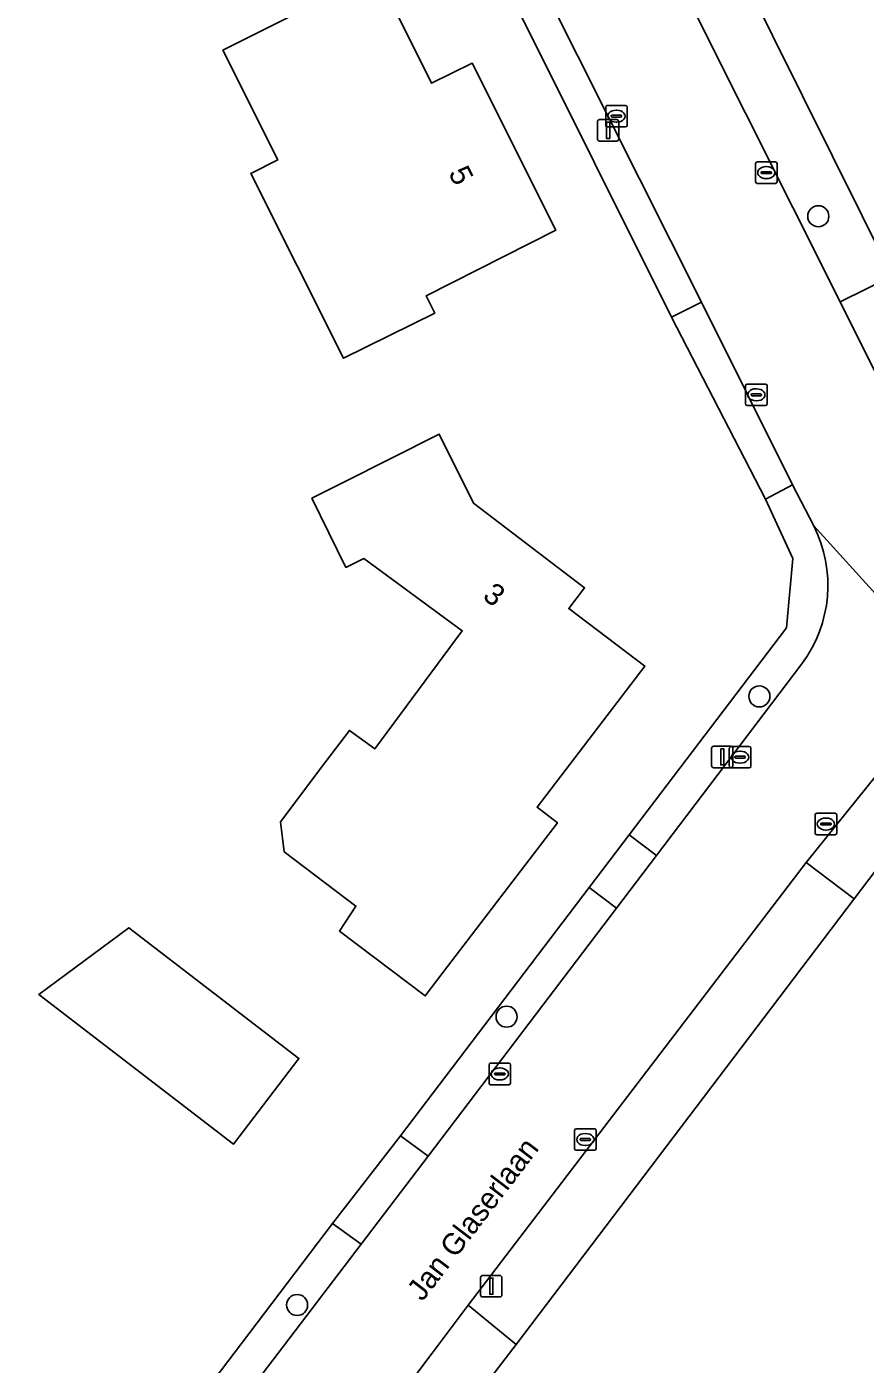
# Model space of a CAD drawing. Extents: x 157320 to 158835, y 386650 to 388491.
# Drawn here: x 158261 to 158300, y 386999.5 to 387061.7 of the extents above; entities that cross this region are included whole.
import ezdxf

# ---------------------------------------------------------------- set-up
doc = ezdxf.new("R2010")
doc.units = 0
for name, color, linetype in [('IMGEO_Berm_groen', 7, 'Continuous'), ('IMGEO_Boom', 7, 'Continuous'), ('IMGEO_Erf', 7, 'Continuous'), ('IMGEO_Groenvoorziening', 7, 'Continuous'), ('IMGEO_Kolk', 7, 'Continuous'), ('IMGEO_Lichtmast', 7, 'Continuous'), ('IMGEO_Openbare_ruimte_label', 7, 'Continuous'), ('IMGEO_Pand', 7, 'Continuous'), ('IMGEO_Pand_nummerreeks', 7, 'Continuous'), ('IMGEO_Rijbaan_lokaal_gesloten', 7, 'Continuous'), ('IMGEO_Voetpad_open', 7, 'Continuous')]:
    doc.layers.add(name, color=color, linetype=linetype)

msp = doc.modelspace()

# ---------------------------------------------------------------- linework, layer by layer
at = {"layer": 'IMGEO_Berm_groen'}
msp.add_lwpolyline([(158287.828, 387070.85), (158298.852, 387048.875), (158301.269, 387050.069), (158290.161, 387072.435)], dxfattribs=at)
at = {"layer": 'IMGEO_Boom'}
for centre in [(158297.829, 387052.856), (158295.09, 387030.531), (158283.342, 387015.639), (158273.609, 387002.233)]:
    msp.add_circle(centre, 0.489, dxfattribs=at)
at = {"layer": 'IMGEO_Erf'}
for points in [[(158290.161, 387072.435), (158301.269, 387050.069), (158303.264, 387046.138), (158306.491, 387039.618), (158308.276, 387037.566), (158310.63, 387035.776), (158320.234, 387028.475), (158323.4, 387028.136), (158326.039, 387029.409), (158326.995, 387029.871), (158334.724, 387033.795), (158337.352, 387035.129), (158344.798, 387038.91), (158348.028, 387040.523), (158352.163, 387042.718), (158357.989, 387045.538), (158371.672, 387052.258), (158382.133, 387057.57), (158388.915, 387061.021), (158389.023, 387061.076), (158390.738, 387061.906)], [(158245.269, 386990.203), (158246.831, 386991.379), (158255.384, 386984.846), (158259.629, 386985.435), (158270.677, 387000), (158275.25, 387006.028), (158278.419, 387010.102), (158287.187, 387021.646), (158289.046, 387024.094), (158296.351, 387033.712), (158296.642, 387036.944), (158295.373, 387039.708), (158291.012, 387048.166), (158283.847, 387062.521), (158281.221, 387067.743)], [(158341.848, 387026.236), (158336.855, 387023.731), (158320.644, 387015.6), (158319.334, 387016.46), (158318.078, 387017.285), (158304.921, 387025.923), (158302.616, 387025.228), (158299.489, 387021.112), (158283.786, 387000.397), (158277.841, 386992.641), (158273.787, 386987.33), (158272.916, 386986.19), (158264.503, 386975.17)]]:
    msp.add_lwpolyline(points, dxfattribs=at)
for points in [[(158270.155, 387060.576), (158272.846, 387061.923), (158277.317, 387064.16), (158279.859, 387059.038), (158281.736, 387059.981), (158285.624, 387052.205), (158279.598, 387049.156), (158280.002, 387048.357), (158275.756, 387046.252), (158271.455, 387054.846), (158272.709, 387055.473)], [(158280.211, 387042.718), (158281.807, 387039.51), (158286.965, 387035.582), (158286.232, 387034.617), (158289.77, 387031.94), (158284.762, 387025.379), (158285.706, 387024.658), (158280.403, 387017.706), (158279.563, 387016.604), (158275.577, 387019.622), (158276.337, 387020.784), (158273.013, 387023.301), (158272.835, 387024.704), (158274.945, 387027.498), (158276.039, 387028.947), (158277.213, 387028.087), (158281.286, 387033.585), (158276.713, 387036.939), (158275.874, 387036.525), (158274.296, 387039.744), (158275.744, 387040.472)], [(158273.694, 387013.7), (158270.652, 387009.712), (158261.601, 387016.675), (158265.793, 387019.77)]]:
    msp.add_lwpolyline(points, close=True, dxfattribs=at)
at = {"layer": 'IMGEO_Groenvoorziening'}
for points in [[(158292.397, 387048.86), (158285.21, 387063.184), (158283.847, 387062.521), (158291.012, 387048.166)], [(158299.489, 387021.112), (158297.26, 387022.801), (158281.562, 387002.223), (158283.786, 387000.397)], [(158279.693, 387009.16), (158288.446, 387020.689), (158287.187, 387021.646), (158278.419, 387010.102)], [(158259.044, 386982.054), (158272.723, 387000), (158276.577, 387005.057), (158275.25, 387006.028), (158270.677, 387000), (158259.629, 386985.435), (158255.384, 386984.846)]]:
    msp.add_lwpolyline(points, close=True, dxfattribs=at)
msp.add_lwpolyline([(158297.617, 387038.46), (158296.636, 387040.366), (158295.373, 387039.708), (158296.642, 387036.944), (158296.351, 387033.712), (158289.046, 387024.094), (158290.304, 387023.136), (158297.071, 387032.049)], dxfattribs=at)
msp.add_arc((158292.14, 387035.698), 6.134, 323.50067, 26.7635, dxfattribs=at)
at = {"layer": 'IMGEO_Kolk'}
for p, q in [((158287.948, 387057.084), (158287.948, 387057.936)), ((158288.023, 387058.01), (158288.875, 387058.01)), ((158288.436, 387057.79), (158288.461, 387057.79)), ((158288.949, 387057.936), (158288.949, 387057.084)), ((158288.207, 387057.504), (158288.207, 387057.516)), ((158288.645, 387057.467), (158288.247, 387057.467)), ((158288.25, 387057.553), (158288.648, 387057.553)), ((158288.459, 387057.23), (158288.434, 387057.23)), ((158288.691, 387057.516), (158288.691, 387057.504)), ((158288.875, 387057.01), (158288.023, 387057.01)), ((158294.912, 387054.458), (158294.912, 387055.31)), ((158294.987, 387055.384), (158295.839, 387055.384)), ((158295.913, 387055.31), (158295.913, 387054.458)), ((158295.171, 387054.878), (158295.171, 387054.89)), ((158295.609, 387054.841), (158295.211, 387054.841)), ((158295.214, 387054.927), (158295.612, 387054.927)), ((158295.423, 387054.604), (158295.398, 387054.604)), ((158295.4, 387055.164), (158295.425, 387055.164)), ((158295.655, 387054.89), (158295.655, 387054.878)), ((158295.839, 387054.384), (158294.987, 387054.384)), ((158294.449, 387044.128), (158294.449, 387044.98)), ((158294.524, 387045.054), (158295.376, 387045.054)), ((158294.937, 387044.834), (158294.962, 387044.834)), ((158295.45, 387044.98), (158295.45, 387044.128)), ((158295.376, 387044.054), (158294.524, 387044.054)), ((158294.708, 387044.548), (158294.708, 387044.56)), ((158295.146, 387044.511), (158294.748, 387044.511)), ((158294.751, 387044.597), (158295.149, 387044.597)), ((158294.96, 387044.274), (158294.935, 387044.274)), ((158295.192, 387044.56), (158295.192, 387044.548)), ((158293.694, 387027.279), (158293.694, 387028.131)), ((158293.769, 387028.205), (158294.621, 387028.205)), ((158294.182, 387027.985), (158294.207, 387027.985)), ((158294.695, 387028.131), (158294.695, 387027.279)), ((158293.953, 387027.699), (158293.953, 387027.711)), ((158294.391, 387027.662), (158293.993, 387027.662)), ((158293.996, 387027.748), (158294.394, 387027.748)), ((158294.205, 387027.425), (158294.18, 387027.425)), ((158294.437, 387027.711), (158294.437, 387027.699)), ((158294.621, 387027.205), (158293.769, 387027.205)), ((158297.683, 387024.17), (158297.683, 387025.022)), ((158297.758, 387025.096), (158298.61, 387025.096)), ((158298.171, 387024.876), (158298.196, 387024.876)), ((158298.684, 387025.022), (158298.684, 387024.17)), ((158297.942, 387024.59), (158297.942, 387024.602)), ((158298.38, 387024.553), (158297.982, 387024.553)), ((158297.985, 387024.639), (158298.383, 387024.639)), ((158298.194, 387024.316), (158298.169, 387024.316)), ((158298.426, 387024.602), (158298.426, 387024.59)), ((158298.61, 387024.096), (158297.758, 387024.096)), ((158282.527, 387012.55), (158282.527, 387013.402)), ((158282.602, 387013.476), (158283.454, 387013.476)), ((158282.786, 387012.97), (158282.786, 387012.982)), ((158282.829, 387013.019), (158283.227, 387013.019)), ((158283.015, 387013.256), (158283.04, 387013.256)), ((158283.27, 387012.982), (158283.27, 387012.97)), ((158283.528, 387013.402), (158283.528, 387012.55)), ((158283.454, 387012.476), (158282.602, 387012.476)), ((158283.224, 387012.933), (158282.826, 387012.933)), ((158283.038, 387012.696), (158283.013, 387012.696)), ((158286.503, 387009.501), (158286.503, 387010.353)), ((158286.578, 387010.427), (158287.43, 387010.427)), ((158286.762, 387009.921), (158286.762, 387009.933)), ((158287.2, 387009.884), (158286.802, 387009.884)), ((158286.805, 387009.97), (158287.203, 387009.97)), ((158286.991, 387010.207), (158287.016, 387010.207)), ((158287.246, 387009.933), (158287.246, 387009.921)), ((158287.504, 387010.353), (158287.504, 387009.501)), ((158287.43, 387009.427), (158286.578, 387009.427)), ((158287.014, 387009.647), (158286.989, 387009.647))]:
    msp.add_line(p, q, dxfattribs=at)
for points in [[(158287.948, 387057.084), (158287.948, 387057.936)], [(158288.023, 387058.01), (158288.875, 387058.01)], [(158288.949, 387057.936), (158288.949, 387057.084)], [(158288.875, 387057.01), (158288.023, 387057.01)], [(158294.912, 387054.458), (158294.912, 387055.31)], [(158294.987, 387055.384), (158295.839, 387055.384)], [(158295.913, 387055.31), (158295.913, 387054.458)], [(158295.839, 387054.384), (158294.987, 387054.384)], [(158294.449, 387044.128), (158294.449, 387044.98)], [(158294.524, 387045.054), (158295.376, 387045.054)], [(158295.45, 387044.98), (158295.45, 387044.128)], [(158295.376, 387044.054), (158294.524, 387044.054)], [(158293.694, 387027.279), (158293.694, 387028.131)], [(158293.769, 387028.205), (158294.621, 387028.205)], [(158294.695, 387028.131), (158294.695, 387027.279)], [(158294.621, 387027.205), (158293.769, 387027.205)], [(158297.683, 387024.17), (158297.683, 387025.022)], [(158297.758, 387025.096), (158298.61, 387025.096)], [(158298.684, 387025.022), (158298.684, 387024.17)], [(158298.61, 387024.096), (158297.758, 387024.096)], [(158282.527, 387012.55), (158282.527, 387013.402)], [(158282.602, 387013.476), (158283.454, 387013.476)], [(158283.528, 387013.402), (158283.528, 387012.55)], [(158283.454, 387012.476), (158282.602, 387012.476)], [(158286.503, 387009.501), (158286.503, 387010.353)], [(158286.578, 387010.427), (158287.43, 387010.427)], [(158287.504, 387010.353), (158287.504, 387009.501)], [(158287.43, 387009.427), (158286.578, 387009.427)]]:
    msp.add_lwpolyline(points, dxfattribs=at)
for centre, radius, start, end in [((158288.025, 387057.934), 0.0765, 91.55205, 178.44795), ((158288.025, 387057.934), 0.0765, 91.55205, 178.44795), ((158288.873, 387057.934), 0.0765, 1.55205, 88.44795), ((158288.873, 387057.934), 0.0765, 1.55205, 88.44795), ((158288.247, 387057.513), 0.0403, 85.87752, 175.75265), ((158288.244, 387057.503), 0.0366, 178.93798, 274.71019), ((158288.648, 387057.51), 0.043, 264.86636, 352.45326), ((158288.652, 387057.515), 0.0386, 1.73085, 96.63898), ((158288.025, 387057.086), 0.0765, 181.55205, 268.44795), ((158288.025, 387057.086), 0.0765, 181.55205, 268.44795), ((158288.873, 387057.086), 0.0765, 271.55205, 358.44795), ((158288.873, 387057.086), 0.0765, 271.55205, 358.44795), ((158294.989, 387055.308), 0.0765, 91.55205, 178.44795), ((158294.989, 387055.308), 0.0765, 91.55205, 178.44795), ((158295.837, 387055.308), 0.0765, 1.55205, 88.44795), ((158295.837, 387055.308), 0.0765, 1.55205, 88.44795), ((158295.211, 387054.887), 0.0403, 85.87752, 175.75265), ((158295.208, 387054.877), 0.0366, 178.93798, 274.71019), ((158295.612, 387054.884), 0.043, 264.86636, 352.45326), ((158295.616, 387054.889), 0.0386, 1.73085, 96.63898), ((158294.989, 387054.46), 0.0765, 181.55205, 268.44795), ((158294.989, 387054.46), 0.0765, 181.55205, 268.44795), ((158295.837, 387054.46), 0.0765, 271.55205, 358.44795), ((158295.837, 387054.46), 0.0765, 271.55205, 358.44795), ((158294.526, 387044.978), 0.0765, 91.55205, 178.44795), ((158294.526, 387044.978), 0.0765, 91.55205, 178.44795), ((158295.374, 387044.978), 0.0765, 1.55205, 88.44795), ((158295.374, 387044.978), 0.0765, 1.55205, 88.44795), ((158294.526, 387044.13), 0.0765, 181.55205, 268.44795), ((158294.526, 387044.13), 0.0765, 181.55205, 268.44795), ((158294.748, 387044.557), 0.0403, 85.87752, 175.75265), ((158294.745, 387044.547), 0.0366, 178.93798, 274.71019), ((158295.149, 387044.554), 0.043, 264.86636, 352.45326), ((158295.153, 387044.559), 0.0386, 1.73085, 96.63898), ((158295.374, 387044.13), 0.0765, 271.55205, 358.44795), ((158295.374, 387044.13), 0.0765, 271.55205, 358.44795), ((158293.771, 387028.129), 0.0765, 91.55205, 178.44795), ((158293.771, 387028.129), 0.0765, 91.55205, 178.44795), ((158294.619, 387028.129), 0.0765, 1.55205, 88.44795), ((158294.619, 387028.129), 0.0765, 1.55205, 88.44795), ((158293.771, 387027.281), 0.0765, 181.55205, 268.44795), ((158293.771, 387027.281), 0.0765, 181.55205, 268.44795), ((158293.993, 387027.708), 0.0403, 85.87752, 175.75265), ((158293.99, 387027.698), 0.0366, 178.93798, 274.71019), ((158294.394, 387027.705), 0.043, 264.86636, 352.45326), ((158294.398, 387027.71), 0.0386, 1.73085, 96.63898), ((158294.619, 387027.281), 0.0765, 271.55205, 358.44795), ((158294.619, 387027.281), 0.0765, 271.55205, 358.44795), ((158297.76, 387025.02), 0.0765, 91.55205, 178.44795), ((158297.76, 387025.02), 0.0765, 91.55205, 178.44795), ((158298.608, 387025.02), 0.0765, 1.55205, 88.44795), ((158298.608, 387025.02), 0.0765, 1.55205, 88.44795), ((158297.76, 387024.172), 0.0765, 181.55205, 268.44795), ((158297.76, 387024.172), 0.0765, 181.55205, 268.44795), ((158297.982, 387024.599), 0.0403, 85.87752, 175.75265), ((158297.979, 387024.589), 0.0366, 178.93798, 274.71019), ((158298.383, 387024.596), 0.043, 264.86636, 352.45326), ((158298.387, 387024.601), 0.0386, 1.73085, 96.63898), ((158298.608, 387024.172), 0.0765, 271.55205, 358.44795), ((158298.608, 387024.172), 0.0765, 271.55205, 358.44795), ((158282.604, 387013.4), 0.0765, 91.55205, 178.44795), ((158282.604, 387013.4), 0.0765, 91.55205, 178.44795), ((158282.826, 387012.979), 0.0403, 85.87752, 175.75265), ((158282.823, 387012.969), 0.0366, 178.93798, 274.71019), ((158283.227, 387012.976), 0.043, 264.86636, 352.45326), ((158283.231, 387012.981), 0.0386, 1.73085, 96.63898), ((158283.452, 387013.4), 0.0765, 1.55205, 88.44795), ((158283.452, 387013.4), 0.0765, 1.55205, 88.44795), ((158282.604, 387012.552), 0.0765, 181.55205, 268.44795), ((158282.604, 387012.552), 0.0765, 181.55205, 268.44795), ((158283.452, 387012.552), 0.0765, 271.55205, 358.44795), ((158283.452, 387012.552), 0.0765, 271.55205, 358.44795), ((158286.58, 387010.351), 0.0765, 91.55205, 178.44795), ((158286.58, 387010.351), 0.0765, 91.55205, 178.44795), ((158286.802, 387009.93), 0.0403, 85.87752, 175.75265), ((158286.799, 387009.92), 0.0366, 178.93798, 274.71019), ((158287.203, 387009.927), 0.043, 264.86636, 352.45326), ((158287.207, 387009.932), 0.0386, 1.73085, 96.63898), ((158287.428, 387010.351), 0.0765, 1.55205, 88.44795), ((158287.428, 387010.351), 0.0765, 1.55205, 88.44795), ((158286.58, 387009.503), 0.0765, 181.55205, 268.44795), ((158286.58, 387009.503), 0.0765, 181.55205, 268.44795), ((158287.428, 387009.503), 0.0765, 271.55205, 358.44795), ((158287.428, 387009.503), 0.0765, 271.55205, 358.44795)]:
    msp.add_arc(centre, radius, start, end, dxfattribs=at)
for centre, major_axis, ratio, start_param, end_param in [((158288.435, 387057.51), (-0.387, 0.002), 0.722429, 4.712389, 7.853982), ((158288.46, 387057.51), (-0.39, 0.002), 0.717154, 1.570796, 4.712389), ((158295.399, 387054.884), (-0.387, 0.002), 0.722429, 4.712389, 7.853982), ((158295.424, 387054.884), (-0.39, 0.002), 0.717154, 1.570796, 4.712389), ((158294.936, 387044.554), (-0.387, 0.002), 0.722429, 4.712389, 7.853982), ((158294.961, 387044.554), (-0.39, 0.002), 0.717154, 1.570796, 4.712389), ((158294.181, 387027.705), (-0.387, 0.002), 0.722429, 4.712389, 7.853982), ((158294.206, 387027.705), (-0.39, 0.002), 0.717154, 1.570796, 4.712389), ((158298.17, 387024.596), (-0.387, 0.002), 0.722429, 4.712389, 7.853982), ((158298.195, 387024.596), (-0.39, 0.002), 0.717154, 1.570796, 4.712389), ((158283.014, 387012.976), (-0.387, 0.002), 0.722429, 4.712389, 7.853982), ((158283.039, 387012.976), (-0.39, 0.002), 0.717154, 1.570796, 4.712389), ((158286.99, 387009.927), (-0.387, 0.002), 0.722429, 4.712389, 7.853982), ((158287.015, 387009.927), (-0.39, 0.002), 0.717154, 1.570796, 4.712389)]:
    msp.add_ellipse(centre, major_axis=major_axis, ratio=ratio, start_param=start_param, end_param=end_param, dxfattribs=at)
at = {"layer": 'IMGEO_Lichtmast'}
for p, q in [((158287.564, 387056.452), (158287.564, 387057.252)), ((158287.564, 387057.252), (158287.564, 387056.452)), ((158287.664, 387057.352), (158288.454, 387057.352)), ((158288.454, 387057.352), (158287.664, 387057.352)), ((158288.554, 387057.252), (158288.554, 387056.452)), ((158288.554, 387056.452), (158288.554, 387057.252)), ((158288.454, 387056.352), (158287.664, 387056.352)), ((158287.664, 387056.352), (158288.454, 387056.352)), ((158292.872, 387027.316), (158292.872, 387028.116)), ((158292.872, 387028.116), (158292.872, 387027.316)), ((158292.972, 387028.216), (158293.762, 387028.216)), ((158293.762, 387028.216), (158292.972, 387028.216)), ((158293.862, 387028.116), (158293.862, 387027.316)), ((158293.862, 387027.316), (158293.862, 387028.116)), ((158293.762, 387027.216), (158292.972, 387027.216)), ((158292.972, 387027.216), (158293.762, 387027.216)), ((158282.137, 387002.705), (158282.137, 387003.505)), ((158282.137, 387003.505), (158282.137, 387002.705)), ((158282.237, 387003.605), (158283.027, 387003.605)), ((158283.027, 387003.605), (158282.237, 387003.605)), ((158283.127, 387003.505), (158283.127, 387002.705)), ((158283.127, 387002.705), (158283.127, 387003.505)), ((158283.027, 387002.605), (158282.237, 387002.605)), ((158282.237, 387002.605), (158283.027, 387002.605))]:
    msp.add_line(p, q, dxfattribs=at)
for points in [[(158287.984, 387057.227), (158288.134, 387057.227), (158288.134, 387056.477), (158287.984, 387056.477), (158287.984, 387057.227)], [(158293.292, 387028.091), (158293.442, 387028.091), (158293.442, 387027.341), (158293.292, 387027.341), (158293.292, 387028.091)], [(158282.557, 387003.48), (158282.707, 387003.48), (158282.707, 387002.73), (158282.557, 387002.73), (158282.557, 387003.48)]]:
    msp.add_lwpolyline(points, dxfattribs=at)
for centre, start, end in [((158287.664, 387057.252), 90, 180), ((158287.664, 387057.252), 90, 180), ((158288.454, 387057.252), 0, 90), ((158288.454, 387057.252), 360, 90), ((158287.664, 387056.452), 180, 270), ((158287.664, 387056.452), 180, 270), ((158288.454, 387056.452), 270, 0), ((158288.454, 387056.452), 270, 0), ((158292.972, 387028.116), 90, 180), ((158292.972, 387028.116), 90, 180), ((158293.762, 387028.116), 0, 90), ((158293.762, 387028.116), 360, 90), ((158292.972, 387027.316), 180, 270), ((158292.972, 387027.316), 180, 270), ((158293.762, 387027.316), 270, 0), ((158293.762, 387027.316), 270, 0), ((158282.237, 387003.505), 90, 180), ((158282.237, 387003.505), 90, 180), ((158283.027, 387003.505), 0, 90), ((158283.027, 387003.505), 360, 90), ((158282.237, 387002.705), 180, 270), ((158282.237, 387002.705), 180, 270), ((158283.027, 387002.705), 270, 0), ((158283.027, 387002.705), 270, 0)]:
    msp.add_arc(centre, 0.1, start, end, dxfattribs=at)
at = {"layer": 'IMGEO_Pand'}
for points in [[(158275.756, 387046.252), (158280.002, 387048.357), (158279.598, 387049.156), (158285.624, 387052.205), (158281.736, 387059.981), (158279.859, 387059.038), (158277.317, 387064.16), (158272.846, 387061.923), (158270.155, 387060.576), (158272.709, 387055.473), (158271.455, 387054.846)], [(158289.77, 387031.94), (158286.232, 387034.617), (158286.965, 387035.582), (158281.807, 387039.51), (158280.211, 387042.718), (158275.744, 387040.472), (158274.296, 387039.744), (158275.874, 387036.525), (158276.713, 387036.939), (158281.286, 387033.585), (158277.213, 387028.087), (158276.039, 387028.947), (158274.945, 387027.498), (158272.835, 387024.704), (158273.013, 387023.301), (158276.337, 387020.784), (158275.577, 387019.622), (158279.563, 387016.604), (158280.403, 387017.706), (158285.706, 387024.658), (158284.762, 387025.379)], [(158270.652, 387009.712), (158273.694, 387013.7), (158265.793, 387019.77), (158261.601, 387016.675)]]:
    msp.add_lwpolyline(points, close=True, dxfattribs=at)
at = {"layer": 'IMGEO_Rijbaan_lokaal_gesloten'}
for points in [[(158304.069, 387038.304), (158300.823, 387044.887), (158298.852, 387048.875), (158287.828, 387070.85)], [(158285.21, 387063.184), (158292.397, 387048.86), (158296.636, 387040.366), (158297.617, 387038.46), (158307.732, 387027.304), (158317.669, 387019.782)], [(158307.732, 387027.304), (158297.617, 387038.46)], [(158297.071, 387032.049), (158290.304, 387023.136), (158288.446, 387020.689), (158279.693, 387009.16), (158276.577, 387005.057), (158272.723, 387000), (158259.044, 386982.054), (158257.616, 386980.078)], [(158297.26, 387022.801), (158300.531, 387026.874)], [(158262.338, 386976.848), (158270.745, 386987.908), (158271.588, 386989.016), (158275.591, 386994.283), (158279.885, 387000), (158281.562, 387002.223), (158297.26, 387022.801)]]:
    msp.add_lwpolyline(points, dxfattribs=at)
msp.add_arc((158292.14, 387035.698), 6.134, 323.50067, 26.7635, dxfattribs=at)
at = {"layer": 'IMGEO_Voetpad_open'}
for points in [[(158301.269, 387050.069), (158298.852, 387048.875), (158300.823, 387044.887), (158303.264, 387046.138)], [(158291.012, 387048.166), (158295.373, 387039.708), (158296.636, 387040.366), (158292.397, 387048.86)], [(158299.489, 387021.112), (158302.616, 387025.228), (158300.531, 387026.874), (158297.26, 387022.801)], [(158288.446, 387020.689), (158290.304, 387023.136), (158289.046, 387024.094), (158287.187, 387021.646)], [(158275.25, 387006.028), (158276.577, 387005.057), (158279.693, 387009.16), (158278.419, 387010.102)], [(158283.786, 387000.397), (158281.562, 387002.223), (158279.885, 387000), (158275.591, 386994.283), (158277.841, 386992.641)]]:
    msp.add_lwpolyline(points, close=True, dxfattribs=at)

# ---------------------------------------------------------------- texts
at = {"layer": 'IMGEO_Openbare_ruimte_label'}
msp.add_text('Jan Glaserlaan', height=1, rotation=52.63747, dxfattribs=at).set_placement((158279.431, 387002.359))
at = {"layer": 'IMGEO_Pand_nummerreeks'}
for s, rotation, p in [('5', 296.56505, (158280.623, 387054.873)), ('3', 322.71191, (158282.18, 387035.103))]:
    msp.add_text(s, height=1, rotation=rotation, dxfattribs=at).set_placement(p)

doc.saveas('drawing.dxf')
